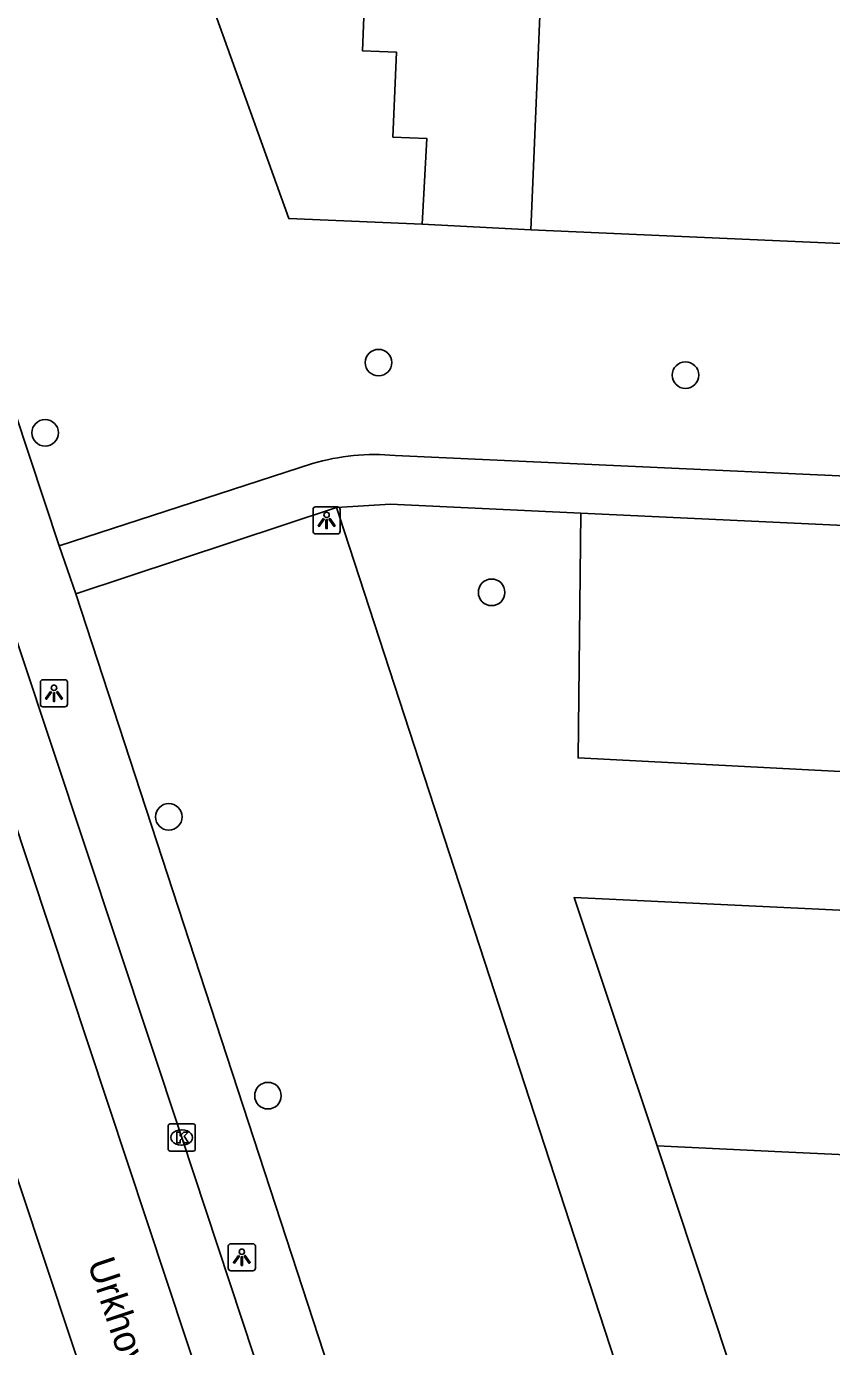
# Model space of a CAD drawing. Extents: x 162990 to 165007, y 383433 to 384336.
# Drawn here: x 164838.2 to 164867.83, y 383879.05 to 383927.64 of the extents above; entities that cross this region are included whole.
import ezdxf

# ---------------------------------------------------------------- set-up
doc = ezdxf.new("R2010")
doc.units = 0
for name, color, linetype in [('IMGEO_Boom', 7, 'Continuous'), ('IMGEO_Groenvoorziening', 7, 'Continuous'), ('IMGEO_Kolk', 7, 'Continuous'), ('IMGEO_Lichtpunt', 7, 'Continuous'), ('IMGEO_Openbare_ruimte_label', 7, 'Continuous'), ('IMGEO_Pand', 7, 'Continuous'), ('IMGEO_Rijbaan_lokaal_gesloten', 7, 'Continuous'), ('IMGEO_Voetpad_halfverhard', 7, 'Continuous'), ('IMGEO_Voetpad_open', 7, 'Continuous')]:
    doc.layers.add(name, color=color, linetype=linetype)

msp = doc.modelspace()

# ---------------------------------------------------------------- linework, layer by layer
at = {"layer": 'IMGEO_Boom'}
for centre in [(164851.162, 383915.267), (164862.456, 383914.808), (164838.89, 383912.685), (164855.323, 383906.812), (164843.441, 383898.549), (164847.092, 383888.287)]:
    msp.add_circle(centre, 0.489, dxfattribs=at)
at = {"layer": 'IMGEO_Groenvoorziening'}
for points in [[(164841.201, 383939.124), (164847.858, 383920.569), (164852.768, 383920.358)], [(164856.769, 383920.158), (164868.711, 383919.627)], [(164849.612, 383909.936), (164849.709, 383909.638), (164864.467, 383864.384)], [(164926.971, 383864.687), (164914.222, 383895.677), (164912.265, 383898.91), (164909.185, 383903.493), (164904.897, 383898.3), (164858.503, 383900.718), (164858.601, 383909.724)], [(164870.441, 383894.999), (164858.357, 383895.58), (164861.418, 383886.442)]]:
    msp.add_lwpolyline(points, dxfattribs=at)
at = {"layer": 'IMGEO_Kolk'}
for p, q in [((164843.417, 383886.322), (164843.417, 383887.174)), ((164843.492, 383887.248), (164844.344, 383887.248)), ((164844.418, 383887.174), (164844.418, 383886.322)), ((164843.905, 383887.028), (164843.93, 383887.028)), ((164844.344, 383886.248), (164843.492, 383886.248)), ((164843.928, 383886.468), (164843.903, 383886.468))]:
    msp.add_line(p, q, dxfattribs=at)
for points in [[(164843.417, 383886.322), (164843.417, 383887.174)], [(164843.492, 383887.248), (164844.344, 383887.248)], [(164844.418, 383887.174), (164844.418, 383886.322)], [(164843.738, 383886.948), (164843.861, 383886.948), (164843.861, 383886.797), (164843.991, 383886.948), (164844.155, 383886.948), (164844.009, 383886.797), (164844.162, 383886.548), (164844.01, 383886.548), (164843.925, 383886.712), (164843.861, 383886.645), (164843.861, 383886.548), (164843.738, 383886.548), (164843.738, 383886.948)], [(164844.344, 383886.248), (164843.492, 383886.248)]]:
    msp.add_lwpolyline(points, dxfattribs=at)
for centre, start, end in [((164843.494, 383887.172), 91.552, 178.448), ((164843.494, 383887.172), 91.552, 178.448), ((164844.342, 383887.172), 1.552, 88.448), ((164844.342, 383887.172), 1.552, 88.448), ((164843.494, 383886.324), 181.552, 268.448), ((164843.494, 383886.324), 181.552, 268.448), ((164844.342, 383886.324), 271.552, 358.448), ((164844.342, 383886.324), 271.552, 358.448)]:
    msp.add_arc(centre, 0.0765, start, end, dxfattribs=at)
for centre, major_axis, ratio, start_param, end_param in [((164843.904, 383886.748), (-0.387, 0.002), 0.722429, 4.712389, 7.853982), ((164843.929, 383886.748), (-0.39, 0.002), 0.717154, 1.570796, 4.712389)]:
    msp.add_ellipse(centre, major_axis=major_axis, ratio=ratio, start_param=start_param, end_param=end_param, dxfattribs=at)
at = {"layer": 'IMGEO_Lichtpunt'}
for p, q in [((164848.751, 383909.865), (164848.751, 383909.058)), ((164848.751, 383909.865), (164848.751, 383909.058)), ((164849.653, 383909.96), (164848.845, 383909.96)), ((164849.653, 383909.96), (164848.845, 383909.96)), ((164849.747, 383909.058), (164849.747, 383909.865)), ((164849.747, 383909.058), (164849.747, 383909.865)), ((164848.845, 383908.964), (164849.653, 383908.964)), ((164848.845, 383908.964), (164849.653, 383908.964)), ((164838.718, 383903.502), (164838.718, 383902.695)), ((164838.718, 383903.502), (164838.718, 383902.695)), ((164839.62, 383903.597), (164838.812, 383903.597)), ((164839.62, 383903.597), (164838.812, 383903.597)), ((164839.714, 383902.695), (164839.714, 383903.502)), ((164839.714, 383902.695), (164839.714, 383903.502)), ((164838.812, 383902.601), (164839.62, 383902.601)), ((164838.812, 383902.601), (164839.62, 383902.601)), ((164846.533, 383882.838), (164845.725, 383882.838)), ((164846.533, 383882.838), (164845.725, 383882.838)), ((164845.631, 383882.743), (164845.631, 383881.936)), ((164845.631, 383882.743), (164845.631, 383881.936)), ((164846.627, 383881.936), (164846.627, 383882.743)), ((164846.627, 383881.936), (164846.627, 383882.743)), ((164845.725, 383881.842), (164846.533, 383881.842)), ((164845.725, 383881.842), (164846.533, 383881.842))]:
    msp.add_line(p, q, dxfattribs=at)
for points in [[(164849.125, 383909.529), (164849.164, 383909.501), (164848.976, 383909.239), (164848.938, 383909.266), (164849.125, 383909.529)], [(164849.227, 383909.481), (164849.274, 383909.481), (164849.274, 383909.159), (164849.227, 383909.159), (164849.227, 383909.481)], [(164849.337, 383909.501), (164849.375, 383909.528), (164849.562, 383909.266), (164849.523, 383909.238), (164849.337, 383909.501)], [(164839.092, 383903.166), (164839.131, 383903.138), (164838.943, 383902.876), (164838.905, 383902.903), (164839.092, 383903.166)], [(164839.304, 383903.138), (164839.342, 383903.165), (164839.529, 383902.903), (164839.49, 383902.875), (164839.304, 383903.138)], [(164839.194, 383903.118), (164839.241, 383903.118), (164839.241, 383902.796), (164839.194, 383902.796), (164839.194, 383903.118)], [(164846.005, 383882.407), (164846.044, 383882.379), (164845.856, 383882.117), (164845.818, 383882.144), (164846.005, 383882.407)], [(164846.107, 383882.359), (164846.154, 383882.359), (164846.154, 383882.037), (164846.107, 383882.037), (164846.107, 383882.359)], [(164846.217, 383882.379), (164846.255, 383882.406), (164846.442, 383882.144), (164846.403, 383882.116), (164846.217, 383882.379)]]:
    msp.add_lwpolyline(points, dxfattribs=at)
for centre in [(164849.25, 383909.663), (164839.217, 383903.3), (164846.13, 383882.541)]:
    msp.add_circle(centre, 0.0994, dxfattribs=at)
for centre, start, end in [((164848.845, 383909.865), 90, 180), ((164848.845, 383909.865), 90, 180), ((164849.653, 383909.865), 0, 90), ((164849.653, 383909.865), 0, 90), ((164848.845, 383909.058), 180, 270), ((164848.845, 383909.058), 180, 270), ((164849.653, 383909.058), 270, 0), ((164849.653, 383909.058), 270, 360), ((164838.812, 383903.502), 90, 180), ((164838.812, 383903.502), 90, 180), ((164839.62, 383903.502), 0, 90), ((164839.62, 383903.502), 0, 90), ((164838.812, 383902.695), 180, 270), ((164838.812, 383902.695), 180, 270), ((164839.62, 383902.695), 270, 0), ((164839.62, 383902.695), 270, 360), ((164845.725, 383882.743), 90, 180), ((164845.725, 383882.743), 90, 180), ((164846.533, 383882.743), 0, 90), ((164846.533, 383882.743), 0, 90), ((164845.725, 383881.936), 180, 270), ((164845.725, 383881.936), 180, 270), ((164846.533, 383881.936), 270, 0), ((164846.533, 383881.936), 270, 360)]:
    msp.add_arc(centre, 0.0946, start, end, dxfattribs=at)
at = {"layer": 'IMGEO_Pand'}
for points in [[(164871.05, 383932.591), (164871.301, 383938.95), (164861.597, 383939.393), (164855.97, 383939.644), (164852.316, 383939.807), (164852.215, 383937.403), (164852.02, 383932.945), (164849.577, 383933.051), (164849.545, 383932.529), (164849.438, 383929.901), (164850.696, 383929.853), (164850.568, 383926.746), (164851.817, 383926.694), (164851.688, 383923.567), (164852.937, 383923.516), (164852.768, 383920.358)], [(164856.769, 383920.158), (164857.264, 383932.132), (164857.308, 383933.209), (164861.434, 383933.024), (164870.709, 383932.612)], [(164852.768, 383920.358), (164856.769, 383920.158)], [(164865.324, 383874.612), (164863.496, 383880.148), (164861.418, 383886.442)], [(164861.418, 383886.442), (164866.266, 383886.209), (164871.261, 383885.969), (164874.959, 383885.791)]]:
    msp.add_lwpolyline(points, dxfattribs=at)
at = {"layer": 'IMGEO_Rijbaan_lokaal_gesloten'}
for points in [[(164813.175, 383972.528), (164877.84, 383777.451)], [(164874.04, 383776.243), (164809.325, 383971.223)], [(164828.211, 383933.971), (164829.009, 383931.562), (164836.784, 383908.199), (164843.917, 383886.747), (164849.681, 383869.321), (164851.615, 383863.587)]]:
    msp.add_lwpolyline(points, dxfattribs=at)
at = {"layer": 'IMGEO_Voetpad_halfverhard'}
for points in [[(164848.729, 383911.55), (164839.411, 383908.52)], [(164903.221, 383909.493), (164851.772, 383911.847)], [(164858.601, 383909.724), (164851.598, 383910.052), (164849.612, 383909.936)], [(164849.612, 383909.936), (164840.02, 383906.76)], [(164858.601, 383909.724), (164908.602, 383907.382)]]:
    msp.add_lwpolyline(points, dxfattribs=at)
msp.add_arc((164851.009, 383903.925), 7.958, 84.4994, 106.6496, dxfattribs=at)
at = {"layer": 'IMGEO_Voetpad_open'}
for points in [[(164839.411, 383908.52), (164830.657, 383934.942)], [(164840.02, 383906.76), (164839.411, 383908.52)], [(164855.455, 383861.345), (164854.916, 383861.16), (164840.02, 383906.76)]]:
    msp.add_lwpolyline(points, dxfattribs=at)

# ---------------------------------------------------------------- texts
at = {"layer": 'IMGEO_Openbare_ruimte_label'}
msp.add_text('Urkhovenseweg', height=1, rotation=288.3625, dxfattribs=at).set_placement((164840.443, 383882.138))

doc.saveas('drawing.dxf')
